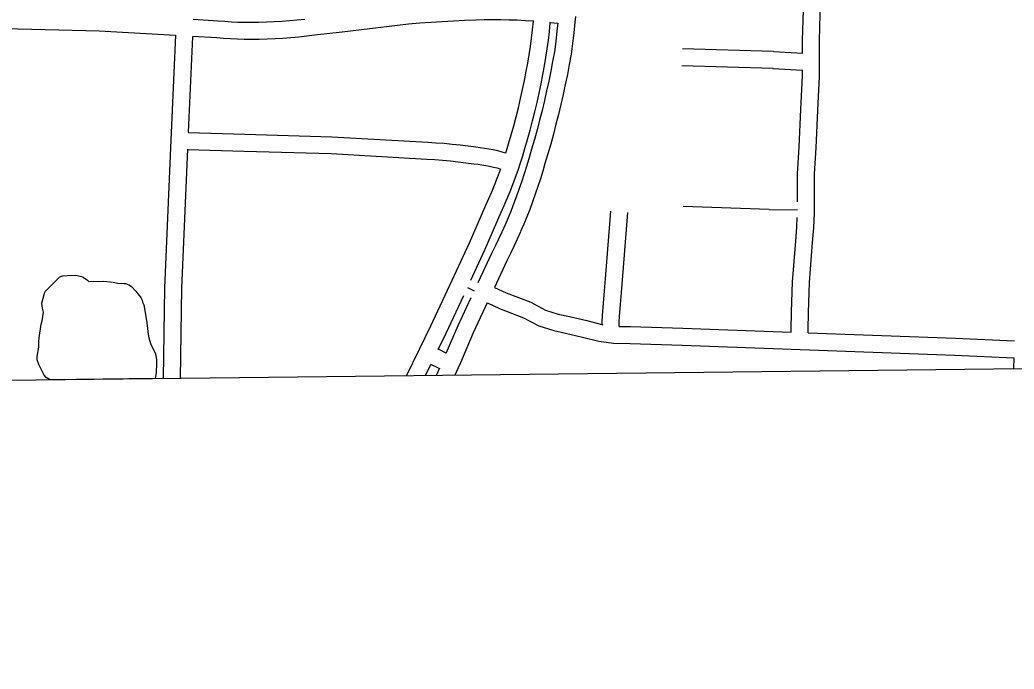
# Model space of a CAD drawing. Extents: x 3677843 to 3715951, y 511991 to 537744.
# Drawn here: x 3695879 to 3697641, y 520526 to 521678 of the extents above; entities that cross this region are included whole.
import ezdxf

# ---------------------------------------------------------------- set-up
doc = ezdxf.new("R2010")
doc.units = 0
for name, color, linetype in [('V-ANNO-SYMB', 7, 'Continuous'), ('V-ROAD-CNTR', 7, 'Continuous'), ('V-SITE-VEGE', 7, 'Continuous')]:
    doc.layers.add(name, color=color, linetype=linetype)

msp = doc.modelspace()

# ---------------------------------------------------------------- linework, layer by layer
at = {"layer": 'V-ANNO-SYMB'}
msp.add_lwpolyline([(3687883.4, 520947), (3700228.3, 521088.8), (3700261.6, 518197.4), (3687916.7, 518055.5)], close=True, dxfattribs=at)
at = {"layer": 'V-ROAD-CNTR'}
for p, q in [((3697214.7, 521621.5), (3697053.2, 521626.2)), ((3697215.1, 521621.4), (3697266, 521618.6)), ((3697213.8, 521591.5), (3697052.3, 521596.3)), ((3697213.4, 521591.5), (3697266, 521588.6)), ((3697207, 521341.6), (3697054.8, 521346.9)), ((3697207, 521341.6), (3697257.1, 521340.9)), ((3696634.4, 521087), (3696620.8, 521093.8)), ((3696622.3, 521059.5), (3696607.6, 521066.9))]:
    msp.add_line(p, q, dxfattribs=at)
for points in [[(3697275.9, 521122.7), (3697276.2, 521128.5), (3697276.5, 521158.6), (3697278.5, 521211.8), (3697283.9, 521282.9), (3697286.1, 521309.1), (3697287.1, 521335.7), (3697287.1, 521340.7), (3697287.2, 521404.6), (3697290.1, 521450.7), (3697292.9, 521517.6), (3697296, 521577), (3697295.9, 521602.1), (3697295.9, 521602.6), (3697296.2, 521640.8), (3697298, 521711.3), (3697299.6, 521743.4), (3697303.9, 521804.3), (3697304.4, 521819.3), (3697301.8, 521832.7), (3697294.7, 521845.6), (3697281, 521854.7), (3697247, 521855.9), (3697211, 521850.2)], [(3697266, 521618.3), (3697266.2, 521641.3), (3697268.1, 521712.4), (3697269.6, 521745.2), (3697273.9, 521805.9), (3697274.3, 521816.9), (3697273.3, 521822.4), (3697272, 521824.7), (3697271.5, 521825), (3697248.8, 521825.8), (3697215.6, 521820.6)], [(3696788.8, 521675.2), (3696774.9, 521676.1), (3696760.3, 521676.9), (3696745.7, 521677.4), (3696731.1, 521677.6), (3696716.5, 521677.7), (3696701.9, 521677.5), (3696687.1, 521677), (3696667.1, 521676.4), (3696647.2, 521675.6), (3696627.3, 521674.5), (3696607.4, 521673.2), (3696587.6, 521671.6), (3696567.8, 521669.8), (3696548, 521667.7), (3696499.3, 521661.6), (3696450.3, 521655.8), (3696401.4, 521650.4), (3696387.5, 521648.7), (3696373.5, 521647.2), (3696359.4, 521646), (3696345.3, 521644.9), (3696331.2, 521644.1), (3696317.1, 521643.5), (3696302.9, 521643.1), (3696288.8, 521642.9), (3696276.6, 521643), (3696264.4, 521643.3), (3696252.2, 521643.9), (3696240.1, 521644.7), (3696228.3, 521645.7), (3696184.7, 521648.1)], [(3696384.2, 521678.5), (3696370.6, 521677.1), (3696357, 521675.9), (3696343.3, 521674.9), (3696329.7, 521674.1), (3696316, 521673.5), (3696302.4, 521673.1), (3696288.7, 521672.9), (3696277.1, 521673), (3696265.5, 521673.3), (3696253.9, 521673.9), (3696242.4, 521674.6), (3696230.4, 521675.7), (3696186, 521678.1)], [(3696863.7, 521683.4), (3696862.7, 521673.7), (3696860.7, 521654.7), (3696858.5, 521635.8), (3696856, 521616.6), (3696852.7, 521598.5), (3696849.3, 521580.7), (3696845.6, 521563), (3696841.8, 521545.3), (3696837.8, 521527.6), (3696833.6, 521510), (3696829.1, 521492.5), (3696824.5, 521475), (3696819.7, 521457.5), (3696814.7, 521440.1), (3696809.5, 521422.9), (3696805.6, 521409.3), (3696801.4, 521395.7), (3696797, 521382.1), (3696792.4, 521368.6), (3696787.6, 521355.1), (3696782.6, 521341.7), (3696777.3, 521328.4), (3696771.9, 521315.2), (3696766.4, 521302.2)], [(3696154.7, 521649.8), (3696019.5, 521657.4), (3695852.3, 521662)], [(3696678.2, 521216), (3696703.3, 521270), (3696732, 521336.9), (3696737.5, 521348.8), (3696742.8, 521361.1), (3696748, 521373.5), (3696752.9, 521386), (3696757.6, 521398.6), (3696762, 521411.3), (3696766.3, 521424.1), (3696770.3, 521436.9), (3696774, 521449.7), (3696778.7, 521465.8), (3696783.2, 521482.1), (3696787.5, 521498.4), (3696791.6, 521514.8), (3696795.5, 521531.2), (3696799.2, 521547.7), (3696802.7, 521564.2), (3696806, 521580.8), (3696808.8, 521596), (3696811.4, 521611.2), (3696813.7, 521626.4), (3696815.7, 521641.7), (3696817.5, 521657), (3696819, 521672.4), (3696819.2, 521674.4)], [(3696832.4, 521671.7), (3696830.9, 521658.1), (3696828.7, 521639.5), (3696826.3, 521621.2), (3696823.2, 521604), (3696819.8, 521586.6), (3696816.3, 521569.2), (3696812.5, 521551.8), (3696808.6, 521534.5), (3696804.4, 521517.2), (3696800.1, 521499.9), (3696795.6, 521482.8), (3696790.8, 521465.6), (3696785.9, 521448.6), (3696780.8, 521431.4), (3696776.9, 521417.9), (3696772.8, 521404.7), (3696768.5, 521391.6), (3696764.1, 521378.5), (3696759.4, 521365.4), (3696754.5, 521352.5), (3696749.5, 521339.6), (3696744.3, 521326.8), (3696738.8, 521314)], [(3696740.5, 521442.1), (3696741.6, 521445.6), (3696745.2, 521458), (3696749.8, 521474), (3696754.2, 521489.9), (3696758.4, 521505.9), (3696762.4, 521521.9), (3696766.3, 521538), (3696769.9, 521554.1), (3696773.3, 521570.3), (3696776.5, 521586.5), (3696779.3, 521601.2), (3696781.7, 521615.9), (3696784, 521630.7), (3696785.9, 521645.5), (3696787.7, 521660.3), (3696789.2, 521675.2), (3696789.3, 521676.4)], [(3696832.3, 521671.3), (3696818.1, 521672.6)], [(3696154.8, 521650.5), (3696146.7, 521464.2), (3696135.6, 521202.5), (3696133, 521042.2)], [(3696184.7, 521647.7), (3696177.4, 521478.6)], [(3697257.1, 521355), (3697257.2, 521405.5), (3697260.1, 521452.2), (3697262.9, 521519.1), (3697266, 521577.7), (3697266, 521588.6)], [(3696177.4, 521478.1), (3696277.4, 521475), (3696432.1, 521470.6), (3696602.2, 521460.8), (3696616.4, 521459.9), (3696630.7, 521458.8), (3696645, 521457.5), (3696659.2, 521456), (3696673.5, 521454.2), (3696687.2, 521452.3), (3696694.5, 521451.6), (3696702.3, 521450.5), (3696710.1, 521449.3), (3696717.8, 521447.7), (3696725.4, 521446), (3696733.1, 521443.9), (3696740.4, 521441.7)], [(3696176.1, 521448.6), (3696165.6, 521201.7), (3696163, 521041.7)], [(3696176.1, 521448.1), (3696276.5, 521445), (3696430.8, 521440.6), (3696600.4, 521430.8), (3696614.4, 521430), (3696628.2, 521429), (3696642, 521427.7), (3696655.8, 521426.2), (3696669.5, 521424.5), (3696683.7, 521422.5), (3696691.1, 521421.7), (3696697.9, 521420.9), (3696704.7, 521419.7), (3696711.5, 521418.4), (3696718.2, 521416.8), (3696724.9, 521415.1), (3696730.9, 521413.2)], [(3696645.2, 521216.1), (3696675.9, 521282.2), (3696704.6, 521349), (3696710.1, 521361), (3696715.2, 521372.8), (3696720.2, 521384.8), (3696724.9, 521396.8), (3696729.4, 521408.8), (3696731.3, 521414.3)], [(3696911.1, 521137.3), (3696911.2, 521142.4), (3696911.7, 521153.8), (3696913.4, 521175.6), (3696915.1, 521197), (3696916.9, 521218.4), (3696926.4, 521338.6)], [(3696941, 521134.2), (3696941.2, 521141.4), (3696941.6, 521152.1), (3696943.3, 521173.2), (3696945, 521194.5), (3696946.8, 521216), (3696956.4, 521336.2)], [(3697245.9, 521123.8), (3697246.2, 521129.3), (3697246.5, 521159.3), (3697248.5, 521213.5), (3697254, 521285.3), (3697256.1, 521311), (3697256.8, 521327.5)], [(3696738.9, 521314.2), (3696733.2, 521301.4), (3696727.4, 521288.9), (3696721.4, 521276.4), (3696715.1, 521263.7), (3696690.8, 521211.5)], [(3696766.3, 521302), (3696760.5, 521289), (3696754.5, 521276.1), (3696748.3, 521263.2), (3696742.1, 521250.7), (3696720, 521203)], [(3696564.3, 521046.7), (3696587.3, 521093.7), (3696607.6, 521135.1), (3696645.2, 521216.1)], [(3696672.3, 521203.3), (3696684.3, 521197.5)], [(3696720.1, 521203.3), (3696740.9, 521193.7), (3696784.3, 521177), (3696810.3, 521163.2), (3696833.2, 521156.1), (3696853, 521151.5), (3696883.6, 521144.4), (3696910.6, 521137.4), (3696911.9, 521137.2)], [(3696620.4, 521093.1), (3696634.7, 521122.2), (3696665.7, 521189)], [(3696678.4, 521184.7), (3696655.3, 521134.9), (3696634.1, 521086.4)], [(3696707.4, 521175.9), (3696682.6, 521122.6), (3696659.7, 521069.8), (3696655.5, 521060.5), (3696649.9, 521047.7)], [(3696707.5, 521176.1), (3696729.2, 521166), (3696771.8, 521149.6), (3696798.8, 521135.3), (3696825.4, 521127.1), (3696846.2, 521122.3), (3696876.4, 521115.2), (3696904.8, 521107.9), (3696931.1, 521104.2), (3696960.3, 521104), (3697052.9, 521100.9), (3697536.1, 521083.1), (3697640.5, 521078.5)], [(3696941.3, 521134.1), (3696961, 521134), (3697053.9, 521130.9), (3697245.9, 521123.8)], [(3697275.9, 521122.7), (3697537.3, 521113.1), (3697641.7, 521108.4)], [(3697640.5, 521078.7), (3697639.7, 521059.8)], [(3696597.9, 521047.1), (3696607.4, 521066.5)], [(3696622.6, 521060.2), (3696617, 521047.3)]]:
    msp.add_lwpolyline(points, dxfattribs=at)
at = {"layer": 'V-SITE-VEGE'}
for p, q in [((3695924.6, 521196.9), (3695950.1, 521222.2)), ((3695950.1, 521222.2), (3695954.4, 521223.8)), ((3695954.4, 521223.8), (3695963.1, 521224.5)), ((3695963.1, 521224.5), (3695977.8, 521225.1)), ((3695977.8, 521225.1), (3695982.8, 521224.1)), ((3695982.8, 521224.1), (3695988.2, 521222.5)), ((3695988.2, 521222.5), (3695991, 521221.4)), ((3695991, 521221.4), (3695998.6, 521216)), ((3695998.6, 521216), (3696001.4, 521213.9)), ((3696001.4, 521213.9), (3696027.6, 521214.1)), ((3696027.6, 521214.1), (3696044.5, 521212.6)), ((3696044.5, 521212.6), (3696052.7, 521211)), ((3696052.7, 521211), (3696064.1, 521210)), ((3696064.1, 521210), (3696066.3, 521210)), ((3696066.3, 521210), (3696072.3, 521207.9)), ((3696072.3, 521207.9), (3696076.7, 521205.2)), ((3696076.7, 521205.2), (3696084.4, 521196.5)), ((3695917.7, 521175.5), (3695921.9, 521190.8)), ((3695921.9, 521190.8), (3695922.5, 521193)), ((3695922.5, 521193), (3695924.6, 521196.9)), ((3696084.4, 521196.5), (3696088.3, 521191.7)), ((3696088.3, 521191.7), (3696093.3, 521185.7)), ((3696093.3, 521185.7), (3696096, 521180.8)), ((3695918.3, 521170.1), (3695917.7, 521175.5)), ((3695919.4, 521166.8), (3695918.3, 521170.1)), ((3695920.6, 521159.2), (3695919.4, 521166.8)), ((3696096, 521180.8), (3696096.6, 521177)), ((3696096.6, 521177), (3696098.8, 521172.7)), ((3696098.8, 521172.7), (3696103.4, 521144.9)), ((3695918.5, 521143.9), (3695920.6, 521159.2)), ((3695913.3, 521113.9), (3695916.9, 521137.9)), ((3695916.9, 521137.9), (3695918.5, 521143.9)), ((3696103.4, 521144.9), (3696104.6, 521135.6)), ((3696104.6, 521135.6), (3696106.3, 521119.8)), ((3695912.8, 521106.8), (3695913.3, 521113.9)), ((3696106.3, 521119.8), (3696107.5, 521113.8)), ((3696107.5, 521113.8), (3696110.8, 521104)), ((3695909.8, 521081.1), (3695912.4, 521097.5)), ((3695912.4, 521097.5), (3695912.8, 521106.8)), ((3696110.8, 521104), (3696119.2, 521085.6)), ((3695909.8, 521075.1), (3695909.8, 521081.1)), ((3696119.2, 521085.6), (3696120.9, 521075.2)), ((3695912.6, 521066.4), (3695909.8, 521075.1)), ((3695922, 521047.9), (3695912.6, 521066.4)), ((3696120.9, 521069.2), (3696120.5, 521051.8)), ((3696120.9, 521075.2), (3696120.9, 521069.2)), ((3695925.9, 521043.6), (3695922, 521047.9)), ((3695932.8, 521039.5), (3695925.9, 521043.6)), ((3696120.5, 521051.8), (3696118.5, 521041.6)), ((3696118.5, 521041.6), (3695932.8, 521039.5))]:
    msp.add_line(p, q, dxfattribs=at)

doc.saveas('drawing.dxf')
